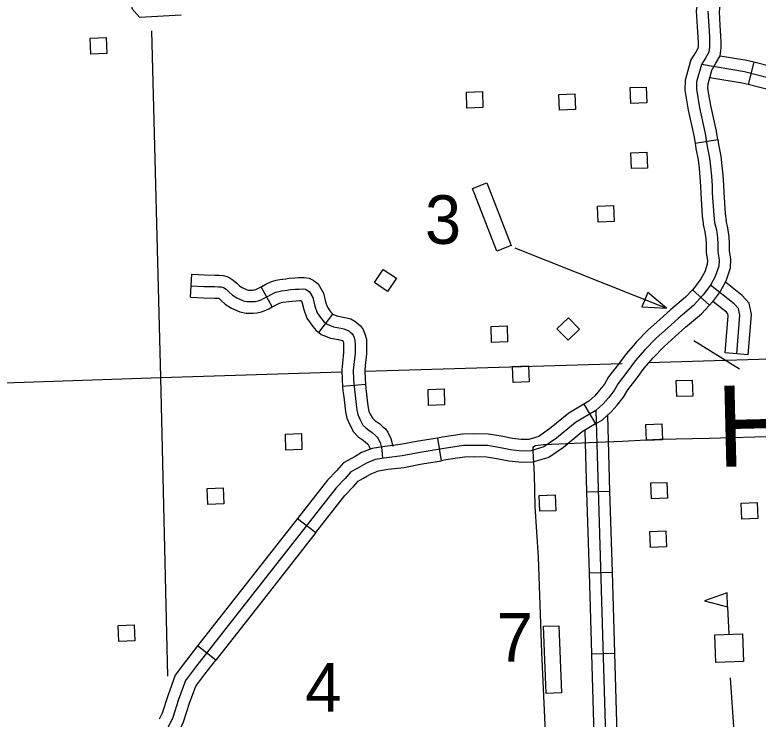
# Model space of a CAD drawing. Extents: x 1671357 to 13005564, y 567358 to 14261451.
# Drawn here: x 12758296.447 to 12758298.064, y 14259940.51 to 14259942.041 of the extents above; entities that cross this region are included whole.
import ezdxf

# ---------------------------------------------------------------- set-up
doc = ezdxf.new("R2010")
doc.units = 0
for name, color, linetype in [('24', 7, 'Continuous'), ('31', 7, 'Continuous'), ('32', 7, 'Continuous'), ('4', 7, 'Continuous'), ('5', 7, 'Continuous'), ('56', 7, 'Continuous'), ('Default', 7, 'Continuous')]:
    doc.layers.add(name, color=color, linetype=linetype)

msp = doc.modelspace()

# ---------------------------------------------------------------- linework, layer by layer
at = {"layer": '31'}
for p, q in [((12758297.9652, 14259941.925), (12758297.9652, 14259941.925)), ((12758297.9269, 14259941.7622), (12758297.9763, 14259941.7705)), ((12758297.958, 14259941.41), (12758297.9209, 14259941.4437)), ((12758297.9209, 14259941.4437), (12758297.9209, 14259941.4437)), ((12758297.6849, 14259941.1947), (12758297.7105, 14259941.1517)), ((12758297.3751, 14259941.0718), (12758297.3671, 14259941.1212)), ((12758297.1875, 14259941.0813), (12758297.1875, 14259941.0813)), ((12758297.0622, 14259940.9463), (12758297.1016, 14259940.9154)), ((12758296.884, 14259940.638), (12758296.8446, 14259940.6689))]:
    msp.add_line(p, q, dxfattribs=at)
for points in [[(12758297.9584, 14259942.1216), (12758297.955, 14259942.1177), (12758297.9436, 14259942.1001), (12758297.933, 14259942.074), (12758297.9295, 14259942.0503), (12758297.9316, 14259942.0155), (12758297.9331, 14259941.9931), (12758297.9332, 14259941.9818), (12758297.9333, 14259941.9723), (12758297.9328, 14259941.9683), (12758297.929, 14259941.9617), (12758297.9226, 14259941.9513)], [(12758297.9652, 14259941.925), (12758297.972, 14259941.936), (12758297.9813, 14259941.9521), (12758297.9834, 14259941.9696), (12758297.9833, 14259941.9822), (12758297.9832, 14259941.995), (12758297.9816, 14259942.0187), (12758297.9798, 14259942.0481), (12758297.9817, 14259942.0608), (12758297.9882, 14259942.0769), (12758297.9951, 14259942.0875), (12758297.9962, 14259942.0887)], [(12758297.9547, 14259942.0492), (12758297.9566, 14259942.0171), (12758297.9581, 14259941.994), (12758297.9582, 14259941.982), (12758297.9583, 14259941.9709), (12758297.9571, 14259941.9602), (12758297.9505, 14259941.9489), (12758297.9407, 14259941.9331), (12758297.9301, 14259941.8955), (12758297.9297, 14259941.8797), (12758297.9366, 14259941.8391), (12758297.9487, 14259941.7836), (12758297.9535, 14259941.7553), (12758297.9585, 14259941.73), (12758297.9605, 14259941.7107), (12758297.9623, 14259941.6906), (12758297.9637, 14259941.6699), (12758297.9643, 14259941.6545), (12758297.9675, 14259941.6061), (12758297.9694, 14259941.5901), (12758297.9731, 14259941.5738), (12758297.9754, 14259941.5565), (12758297.9762, 14259941.5428), (12758297.9762, 14259941.526), (12758297.9789, 14259941.5087), (12758297.9784, 14259941.4949), (12758297.9709, 14259941.4725), (12758297.9606, 14259941.4537), (12758297.9447, 14259941.4326), (12758297.9232, 14259941.409), (12758297.8899, 14259941.3813), (12758297.8669, 14259941.3603), (12758297.8424, 14259941.3382), (12758297.8173, 14259941.3128), (12758297.7965, 14259941.2888), (12758297.7806, 14259941.2671), (12758297.7596, 14259941.2398), (12758297.7505, 14259941.2244), (12758297.7384, 14259941.2088), (12758297.7266, 14259941.1956), (12758297.7108, 14259941.181), (12758297.6667, 14259941.1548), (12758297.6255, 14259941.1207), (12758297.5975, 14259941.1018), (12758297.5695, 14259941.0934), (12758297.5498, 14259941.0929), (12758297.5256, 14259941.0954), (12758297.5001, 14259941.1004), (12758297.4752, 14259941.1048), (12758297.4478, 14259941.1051), (12758297.4227, 14259941.1047), (12758297.3809, 14259941.0981), (12758297.3288, 14259941.0897), (12758297.2897, 14259941.0821), (12758297.2554, 14259941.0781), (12758297.2312, 14259941.0742), (12758297.2124, 14259941.0667), (12758297.1919, 14259941.0549), (12758297.1781, 14259941.0473), (12758297.1656, 14259941.0328), (12758297.1464, 14259941.0129), (12758296.8402, 14259940.6227), (12758296.8182, 14259940.5937), (12758296.8034, 14259940.5526), (12758296.7906, 14259940.5132), (12758296.7791, 14259940.4893)], [(12758297.9226, 14259941.9513), (12758297.9176, 14259941.9432), (12758297.9052, 14259941.8992), (12758297.9046, 14259941.8779), (12758297.912, 14259941.8343), (12758297.9241, 14259941.7789), (12758297.9269, 14259941.7622)], [(12758297.9763, 14259941.7705), (12758297.9733, 14259941.7883), (12758297.9612, 14259941.8439), (12758297.9548, 14259941.8815), (12758297.9551, 14259941.8917), (12758297.9639, 14259941.9229), (12758297.9652, 14259941.925)], [(12758297.9763, 14259941.7705), (12758297.9781, 14259941.7598), (12758297.9832, 14259941.7338), (12758297.9854, 14259941.7131), (12758297.9872, 14259941.6926), (12758297.9887, 14259941.6713), (12758297.9893, 14259941.6558), (12758297.9924, 14259941.6084), (12758297.9942, 14259941.5942)], [(12758297.9269, 14259941.7622), (12758297.9288, 14259941.7508), (12758297.9337, 14259941.7263), (12758297.9356, 14259941.7083), (12758297.9373, 14259941.6887), (12758297.9387, 14259941.6686), (12758297.9393, 14259941.6532), (12758297.9426, 14259941.6038), (12758297.9444, 14259941.5881)], [(12758297.9444, 14259941.5881), (12758297.9447, 14259941.5858), (12758297.9484, 14259941.5694), (12758297.9505, 14259941.554), (12758297.9512, 14259941.542), (12758297.9512, 14259941.5241), (12758297.9538, 14259941.5072), (12758297.9535, 14259941.4994), (12758297.9479, 14259941.4826), (12758297.9395, 14259941.4673), (12758297.9254, 14259941.4486), (12758297.9209, 14259941.4437)], [(12758297.9941, 14259941.5943), (12758297.9977, 14259941.5782), (12758298.0003, 14259941.5589), (12758298.0013, 14259941.5435), (12758298.0013, 14259941.5279), (12758298.004, 14259941.5102), (12758298.0033, 14259941.4904), (12758297.9939, 14259941.4625), (12758297.9817, 14259941.4401), (12758297.964, 14259941.4166), (12758297.958, 14259941.41)], [(12758297.9209, 14259941.4437), (12758297.9058, 14259941.4272), (12758297.8734, 14259941.4001), (12758297.8501, 14259941.3788), (12758297.8251, 14259941.3563), (12758297.7989, 14259941.3298), (12758297.7926, 14259941.3225)], [(12758297.8304, 14259941.2896), (12758297.8357, 14259941.2957), (12758297.8597, 14259941.3201), (12758297.8838, 14259941.3417), (12758297.9063, 14259941.3624), (12758297.9406, 14259941.3909), (12758297.958, 14259941.41)], [(12758297.7926, 14259941.3225), (12758297.7769, 14259941.3045), (12758297.7606, 14259941.2821), (12758297.7388, 14259941.2539), (12758297.7298, 14259941.2385), (12758297.7192, 14259941.2249), (12758297.7087, 14259941.2132), (12758297.6957, 14259941.2011), (12758297.6849, 14259941.1947)], [(12758297.7105, 14259941.1517), (12758297.7258, 14259941.1608), (12758297.7444, 14259941.1781), (12758297.7576, 14259941.1928), (12758297.7713, 14259941.2103), (12758297.7804, 14259941.2258), (12758297.8007, 14259941.2521), (12758297.8161, 14259941.2732), (12758297.8304, 14259941.2896)], [(12758297.6849, 14259941.1947), (12758297.6522, 14259941.1753), (12758297.6105, 14259941.1408), (12758297.5867, 14259941.1247), (12758297.5655, 14259941.1183), (12758297.5507, 14259941.118), (12758297.5483, 14259941.1183)], [(12758297.7105, 14259941.1517), (12758297.6811, 14259941.1343), (12758297.6406, 14259941.1006), (12758297.6084, 14259941.079), (12758297.5734, 14259941.0684), (12758297.5488, 14259941.0679), (12758297.5433, 14259941.0684)], [(12758297.3671, 14259941.1212), (12758297.3244, 14259941.1144), (12758297.2858, 14259941.1069), (12758297.252, 14259941.1029), (12758297.2245, 14259941.0985), (12758297.2015, 14259941.0894), (12758297.1875, 14259941.0813)], [(12758297.5483, 14259941.1183), (12758297.5293, 14259941.1201), (12758297.5047, 14259941.125), (12758297.4775, 14259941.1298), (12758297.4478, 14259941.1301), (12758297.4206, 14259941.1298), (12758297.377, 14259941.1228), (12758297.3671, 14259941.1212)], [(12758297.1875, 14259941.0813), (12758297.1796, 14259941.0767), (12758297.1621, 14259941.0671), (12758297.1471, 14259941.0496), (12758297.1275, 14259941.0294), (12758297.0622, 14259940.9463)], [(12758297.2125, 14259941.0379), (12758297.2234, 14259941.0441), (12758297.2379, 14259941.0499), (12758297.2589, 14259941.0533), (12758297.2935, 14259941.0574), (12758297.3332, 14259941.065), (12758297.3751, 14259941.0718)], [(12758297.5433, 14259941.0684), (12758297.522, 14259941.0706), (12758297.4955, 14259941.0758), (12758297.4729, 14259941.0798), (12758297.4478, 14259941.08), (12758297.4249, 14259941.0797), (12758297.3849, 14259941.0734), (12758297.3751, 14259941.0718)], [(12758297.1016, 14259940.9154), (12758297.1652, 14259940.9964), (12758297.1841, 14259941.0159), (12758297.1942, 14259941.0276), (12758297.2041, 14259941.0331), (12758297.2125, 14259941.0379)], [(12758297.0622, 14259940.9463), (12758296.9534, 14259940.8076)], [(12758297.1016, 14259940.9154), (12758296.9928, 14259940.7767)], [(12758296.9534, 14259940.8076), (12758296.8446, 14259940.6689)], [(12758296.9928, 14259940.7767), (12758296.884, 14259940.638)], [(12758296.8446, 14259940.6689), (12758296.8204, 14259940.638), (12758296.796, 14259940.6058), (12758296.7798, 14259940.5607), (12758296.7673, 14259940.5226), (12758296.7612, 14259940.5099)], [(12758296.8064, 14259940.4882), (12758296.8139, 14259940.5039), (12758296.8271, 14259940.5445), (12758296.8405, 14259940.5816), (12758296.86, 14259940.6074), (12758296.884, 14259940.638)]]:
    msp.add_lwpolyline(points, dxfattribs=at)
at = {"layer": '32'}
for p, q in [((12758298.0545, 14259941.9383), (12758298.0421, 14259941.8898)), ((12758296.8291, 14259941.4273), (12758296.8318, 14259941.4773)), ((12758297.0068, 14259941.4061), (12758296.9831, 14259941.4502)), ((12758297.1081, 14259941.3509), (12758297.1386, 14259941.3906)), ((12758298.0423, 14259941.3021), (12758297.9924, 14259941.3062)), ((12758297.1599, 14259941.2338), (12758297.2098, 14259941.2382)), ((12758297.691, 14259941.004), (12758297.741, 14259941.0055)), ((12758297.6962, 14259940.8278), (12758297.7463, 14259940.8293)), ((12758297.7015, 14259940.6516), (12758297.7516, 14259940.6531))]:
    msp.add_line(p, q, dxfattribs=at)
for points in [[(12758296.705, 14259942.1587), (12758296.7047, 14259942.1456), (12758296.699, 14259942.0776), (12758296.7017, 14259942.055), (12758296.7181, 14259942.0364), (12758296.8088, 14259942.0416)], [(12758298.3608, 14259941.9454), (12758298.3518, 14259941.9082), (12758298.3477, 14259941.9013), (12758298.3416, 14259941.8961), (12758298.3277, 14259941.8918), (12758298.1978, 14259941.8824), (12758298.1875, 14259941.8817), (12758298.1701, 14259941.883), (12758298.0345, 14259941.9176), (12758297.9407, 14259941.9331)], [(12758298.0545, 14259941.9383), (12758298.0396, 14259941.9421), (12758297.9813, 14259941.9518)], [(12758298.2187, 14259941.909), (12758298.196, 14259941.9074), (12758298.1876, 14259941.9068), (12758298.1742, 14259941.9078), (12758298.0545, 14259941.9383)], [(12758298.0421, 14259941.8898), (12758298.0294, 14259941.8931), (12758297.9588, 14259941.9047)], [(12758298.2224, 14259941.8591), (12758298.1996, 14259941.8574), (12758298.1874, 14259941.8566), (12758298.166, 14259941.8582), (12758298.0421, 14259941.8898)], [(12758296.8318, 14259941.4773), (12758296.8594, 14259941.4759), (12758296.883, 14259941.4756), (12758296.8919, 14259941.4752), (12758296.9, 14259941.4745), (12758296.9114, 14259941.4715), (12758296.9223, 14259941.4644), (12758296.9297, 14259941.4577), (12758296.9356, 14259941.4519), (12758296.9414, 14259941.4483), (12758296.9525, 14259941.4435), (12758296.955, 14259941.4429), (12758296.9563, 14259941.4429), (12758296.9637, 14259941.4429), (12758296.9671, 14259941.4431), (12758296.9693, 14259941.4435), (12758296.9729, 14259941.4449), (12758296.9768, 14259941.4469), (12758296.9831, 14259941.4502)], [(12758296.9831, 14259941.4502), (12758296.9844, 14259941.4509), (12758296.9927, 14259941.4555), (12758297.0052, 14259941.4616), (12758297.0155, 14259941.4644), (12758297.0235, 14259941.4661), (12758297.0362, 14259941.4674), (12758297.0437, 14259941.4687), (12758297.0558, 14259941.4696), (12758297.0642, 14259941.47), (12758297.0762, 14259941.4705), (12758297.0871, 14259941.4686), (12758297.096, 14259941.4643), (12758297.1068, 14259941.4564), (12758297.1186, 14259941.4361), (12758297.1236, 14259941.4146), (12758297.1269, 14259941.4054), (12758297.1322, 14259941.398), (12758297.1344, 14259941.395), (12758297.1373, 14259941.3916), (12758297.1386, 14259941.3906)], [(12758298.0423, 14259941.3021), (12758298.0494, 14259941.3896), (12758298.0445, 14259941.4144), (12758298.0294, 14259941.4312), (12758297.9931, 14259941.4599)], [(12758296.8304, 14259941.4523), (12758296.8586, 14259941.4509), (12758296.8823, 14259941.4505), (12758296.8903, 14259941.4502), (12758296.8957, 14259941.4498), (12758296.9011, 14259941.4483), (12758296.9069, 14259941.4446), (12758296.9125, 14259941.4394), (12758296.9202, 14259941.4321), (12758296.9298, 14259941.4261), (12758296.9444, 14259941.4197), (12758296.9525, 14259941.4177), (12758296.9568, 14259941.4179), (12758296.9642, 14259941.4179), (12758296.9702, 14259941.4181), (12758296.9765, 14259941.4194), (12758296.983, 14259941.422), (12758296.9883, 14259941.4246), (12758296.9964, 14259941.429), (12758297.0043, 14259941.4333), (12758297.0141, 14259941.4381), (12758297.0214, 14259941.4401), (12758297.0273, 14259941.4413), (12758297.0396, 14259941.4425), (12758297.0469, 14259941.4439), (12758297.0572, 14259941.4446), (12758297.0652, 14259941.445), (12758297.0746, 14259941.4454), (12758297.0793, 14259941.4446), (12758297.083, 14259941.4427), (12758297.0879, 14259941.4392), (12758297.0951, 14259941.4268), (12758297.0996, 14259941.4076), (12758297.1045, 14259941.3937), (12758297.1119, 14259941.3833), (12758297.1148, 14259941.3794), (12758297.12, 14259941.3733), (12758297.1263, 14259941.3685), (12758297.1405, 14259941.3628), (12758297.1564, 14259941.3598), (12758297.1624, 14259941.3583), (12758297.1685, 14259941.3566), (12758297.1733, 14259941.3541), (12758297.1761, 14259941.3519), (12758297.1799, 14259941.3487), (12758297.1827, 14259941.3448), (12758297.1849, 14259941.3395), (12758297.1869, 14259941.3323), (12758297.1872, 14259941.3246), (12758297.1874, 14259941.3058), (12758297.1844, 14259941.2812), (12758297.1833, 14259941.2688), (12758297.1838, 14259941.2484), (12758297.1857, 14259941.2263), (12758297.1873, 14259941.2133), (12758297.1894, 14259941.194), (12758297.1909, 14259941.1823), (12758297.1934, 14259941.172), (12758297.1974, 14259941.1622), (12758297.2043, 14259941.1494), (12758297.2103, 14259941.143), (12758297.2168, 14259941.1382), (12758297.2247, 14259941.1329), (12758297.2313, 14259941.1268), (12758297.2348, 14259941.1239), (12758297.2369, 14259941.121), (12758297.2417, 14259941.1115), (12758297.2441, 14259941.1025), (12758297.2457, 14259941.0952), (12758297.2465, 14259941.0767)], [(12758298.0174, 14259941.3041), (12758298.0242, 14259941.3882), (12758298.0213, 14259941.4028), (12758298.0122, 14259941.4128), (12758297.9606, 14259941.4537)], [(12758296.8291, 14259941.4273), (12758296.8577, 14259941.4258), (12758296.8816, 14259941.4255), (12758296.8888, 14259941.4252), (12758296.891, 14259941.425), (12758296.8915, 14259941.4247), (12758296.8953, 14259941.4212), (12758296.9047, 14259941.4122), (12758296.9181, 14259941.4039), (12758296.9363, 14259941.3959), (12758296.95, 14259941.3925), (12758296.9573, 14259941.3928), (12758296.9647, 14259941.3928), (12758296.9732, 14259941.3932), (12758296.9837, 14259941.3953), (12758296.9932, 14259941.3991), (12758296.9997, 14259941.4023), (12758297.0068, 14259941.4061)], [(12758297.0068, 14259941.4061), (12758297.0084, 14259941.407), (12758297.0158, 14259941.4111), (12758297.0229, 14259941.4146), (12758297.0273, 14259941.4157), (12758297.0311, 14259941.4166), (12758297.0431, 14259941.4177), (12758297.0501, 14259941.419), (12758297.0587, 14259941.4196), (12758297.0663, 14259941.42), (12758297.07, 14259941.4201), (12758297.0715, 14259941.4175), (12758297.0755, 14259941.4005), (12758297.0821, 14259941.382), (12758297.0916, 14259941.3687), (12758297.0951, 14259941.3639), (12758297.1027, 14259941.355), (12758297.1081, 14259941.3509)], [(12758297.9924, 14259941.3062), (12758297.999, 14259941.3867), (12758297.9981, 14259941.3911), (12758297.9951, 14259941.3945), (12758297.9653, 14259941.4181)], [(12758297.1386, 14259941.3906), (12758297.1388, 14259941.3905), (12758297.1476, 14259941.3869), (12758297.1615, 14259941.3843), (12758297.1687, 14259941.3826), (12758297.1778, 14259941.38), (12758297.187, 14259941.3752), (12758297.192, 14259941.3712), (12758297.1983, 14259941.3659), (12758297.2047, 14259941.3572), (12758297.2087, 14259941.3477), (12758297.2118, 14259941.3361), (12758297.2123, 14259941.3252), (12758297.2124, 14259941.3044), (12758297.2093, 14259941.2786), (12758297.2083, 14259941.268), (12758297.2088, 14259941.2498), (12758297.2098, 14259941.2382)], [(12758297.1081, 14259941.3509), (12758297.1137, 14259941.3466), (12758297.1334, 14259941.3386), (12758297.1512, 14259941.3353), (12758297.1561, 14259941.3341), (12758297.1592, 14259941.3332), (12758297.1596, 14259941.333), (12758297.1602, 14259941.3325), (12758297.161, 14259941.3318), (12758297.1612, 14259941.3313), (12758297.162, 14259941.3284), (12758297.1622, 14259941.324), (12758297.1623, 14259941.3072), (12758297.1595, 14259941.2839), (12758297.1582, 14259941.2696), (12758297.1588, 14259941.2469), (12758297.1599, 14259941.2338)], [(12758297.1599, 14259941.2338), (12758297.1608, 14259941.2238), (12758297.1624, 14259941.2105), (12758297.1646, 14259941.191), (12758297.1662, 14259941.1778), (12758297.1695, 14259941.1643), (12758297.1748, 14259941.1514), (12758297.1838, 14259941.1347), (12758297.1936, 14259941.1241), (12758297.2025, 14259941.1177), (12758297.2092, 14259941.1132), (12758297.2149, 14259941.1079), (12758297.2159, 14259941.1071), (12758297.2181, 14259941.1026), (12758297.2197, 14259941.0966)], [(12758297.2098, 14259941.2382), (12758297.2106, 14259941.2289), (12758297.2121, 14259941.2162), (12758297.2143, 14259941.197), (12758297.2156, 14259941.1868), (12758297.2173, 14259941.1798), (12758297.2201, 14259941.1729), (12758297.2249, 14259941.1641), (12758297.227, 14259941.1618), (12758297.2312, 14259941.1587), (12758297.2403, 14259941.1525), (12758297.2478, 14259941.1456), (12758297.2532, 14259941.1412), (12758297.2584, 14259941.134), (12758297.2652, 14259941.1204), (12758297.2696, 14259941.1038)], [(12758297.7108, 14259941.181), (12758297.7428, 14259940.1077), (12758297.7464, 14259939.941)], [(12758297.7361, 14259941.1703), (12758297.741, 14259941.0055)], [(12758297.687, 14259941.1377), (12758297.691, 14259941.004)], [(12758297.691, 14259941.004), (12758297.6962, 14259940.8278)], [(12758297.741, 14259941.0055), (12758297.7463, 14259940.8293)], [(12758297.6962, 14259940.8278), (12758297.7015, 14259940.6516)], [(12758297.7463, 14259940.8293), (12758297.7516, 14259940.6531)], [(12758297.7015, 14259940.6516), (12758297.7068, 14259940.4754)], [(12758297.7516, 14259940.6531), (12758297.7568, 14259940.4769)]]:
    msp.add_lwpolyline(points, dxfattribs=at)
at = {"layer": '4'}
msp.add_lwpolyline([(12758296.7802, 14259940.6035), (12758296.7648, 14259941.253), (12758296.745, 14259942.0067)], dxfattribs=at)
at = {"layer": '5'}
for points in [[(12758297.8253, 14259941.2852), (12758298.5924, 14259941.3084), (12758299.0064, 14259941.3273)], [(12758297.2086, 14259941.2665), (12758297.768, 14259941.2834)], [(12758296.3598, 14259941.2389), (12758296.7648, 14259941.253), (12758297.1586, 14259941.265)]]:
    msp.add_lwpolyline(points, dxfattribs=at)
at = {"layer": '56'}
msp.add_line((12758297.9976, 14259940.7543), (12758298, 14259940.6942), dxfattribs=at)
for points in [[(12758296.612, 14259941.9558), (12758296.6106, 14259941.9905), (12758296.6454, 14259941.9919), (12758296.6468, 14259941.9572)], [(12758297.787, 14259941.8483), (12758297.7857, 14259941.8831), (12758297.8205, 14259941.8844), (12758297.8219, 14259941.8497)], [(12758297.4306, 14259941.8384), (12758297.4293, 14259941.8731), (12758297.4641, 14259941.8745), (12758297.4654, 14259941.8397)], [(12758297.6318, 14259941.8338), (12758297.6304, 14259941.8685), (12758297.6653, 14259941.8699), (12758297.6666, 14259941.8352)], [(12758297.7883, 14259941.7069), (12758297.787, 14259941.7416), (12758297.8218, 14259941.743), (12758297.8232, 14259941.7082)], [(12758297.4426, 14259941.6638), (12758297.4737, 14259941.6759), (12758297.5268, 14259941.5399), (12758297.4958, 14259941.5277)], [(12758297.7161, 14259941.5909), (12758297.7147, 14259941.6256), (12758297.7496, 14259941.6269), (12758297.7509, 14259941.5922)], [(12758297.2291, 14259941.459), (12758297.2484, 14259941.4879), (12758297.2774, 14259941.4685), (12758297.258, 14259941.4396)], [(12758297.8239, 14259941.4379), (12758297.8113, 14259941.4063), (12758297.865, 14259941.4032)], [(12758297.6263, 14259941.3586), (12758297.6512, 14259941.3828), (12758297.6756, 14259941.3579), (12758297.6507, 14259941.3336)], [(12758297.4842, 14259941.329), (12758297.4829, 14259941.3638), (12758297.5177, 14259941.3651), (12758297.519, 14259941.3304)], [(12758297.531, 14259941.2418), (12758297.5296, 14259941.2765), (12758297.5645, 14259941.2778), (12758297.5658, 14259941.2431)], [(12758297.8871, 14259941.2112), (12758297.8857, 14259941.2459), (12758297.9206, 14259941.2473), (12758297.9219, 14259941.2125)], [(12758297.3472, 14259941.1917), (12758297.3459, 14259941.2265), (12758297.3807, 14259941.2278), (12758297.382, 14259941.1931)], [(12758297.8211, 14259941.1161), (12758297.8198, 14259941.1509), (12758297.8546, 14259941.1522), (12758297.856, 14259941.1175)], [(12758297.0368, 14259941.0948), (12758297.0355, 14259941.1295), (12758297.0703, 14259941.1308), (12758297.0716, 14259941.0961)], [(12758297.8321, 14259940.9887), (12758297.8307, 14259941.0234), (12758297.8655, 14259941.0248), (12758297.8669, 14259940.9901)], [(12758296.8668, 14259940.9766), (12758296.8655, 14259941.0114), (12758296.9003, 14259941.0127), (12758296.9017, 14259940.978)], [(12758297.589, 14259940.9618), (12758297.5877, 14259940.9965), (12758297.6225, 14259940.9978), (12758297.6238, 14259940.9631)], [(12758298.0283, 14259940.9449), (12758298.0269, 14259940.9796), (12758298.0618, 14259940.981), (12758298.0631, 14259940.9463)], [(12758297.8301, 14259940.8834), (12758297.8287, 14259940.9182), (12758297.8635, 14259940.9195), (12758297.8649, 14259940.8848)], [(12758297.9965, 14259940.7843), (12758297.947, 14259940.7674), (12758297.9976, 14259940.7543)], [(12758296.673, 14259940.6786), (12758296.6717, 14259940.7133), (12758296.7065, 14259940.7147), (12758296.7079, 14259940.6799)], [(12758297.6361, 14259940.5671), (12758297.6027, 14259940.5659), (12758297.597, 14259940.7118), (12758297.6304, 14259940.7131)], [(12758297.9723, 14259940.633), (12758297.9699, 14259940.6931), (12758298.03, 14259940.6954), (12758298.0323, 14259940.6354)]]:
    msp.add_lwpolyline(points, close=True, dxfattribs=at)
for points in [[(12758297.5349, 14259941.5347), (12758297.865, 14259941.4032)], [(12758297.9238, 14259941.333), (12758298.0233, 14259941.2716)], [(12758298.003, 14259940.5996), (12758298.0327, 14259940.1636)]]:
    msp.add_lwpolyline(points, dxfattribs=at)
at = {"layer": 'Default'}
msp.add_lwpolyline([(12758298.1063, 14259941.1248), (12758297.9575, 14259941.1204), (12758297.8494, 14259941.118), (12758297.8205, 14259941.1165), (12758297.7691, 14259941.1136), (12758297.7128, 14259941.1111), (12758297.614, 14259941.1072), (12758297.5968, 14259941.1067), (12758297.5797, 14259941.1043), (12758297.5738, 14259941.1008), (12758297.5738, 14259941.093), (12758297.5768, 14259941.0426), (12758297.5782, 14259940.9725), (12758297.5856, 14259940.8623), (12758297.5924, 14259940.6547), (12758297.6052, 14259940.3873), (12758297.6096, 14259940.2556), (12758297.6159, 14259940.0656), (12758297.6193, 14259939.9838), (12758297.6326, 14259939.6028), (12758297.6326, 14259939.5401), (12758297.6409, 14259939.3417)], dxfattribs=at)

# ---------------------------------------------------------------- texts
at = {"layer": '24'}
msp.add_text('Herman', height=0.17628, rotation=1.3828, dxfattribs=at).set_placement((12758297.9755, 14259941.0582))
at = {"layer": '56'}
for s, p in [('3', (12758297.3392, 14259941.5433)), ('7', (12758297.4953, 14259940.6348)), ('4', (12758297.0789, 14259940.5258))]:
    msp.add_text(s, height=0.1058, dxfattribs=at).set_placement(p)

doc.saveas('drawing.dxf')
